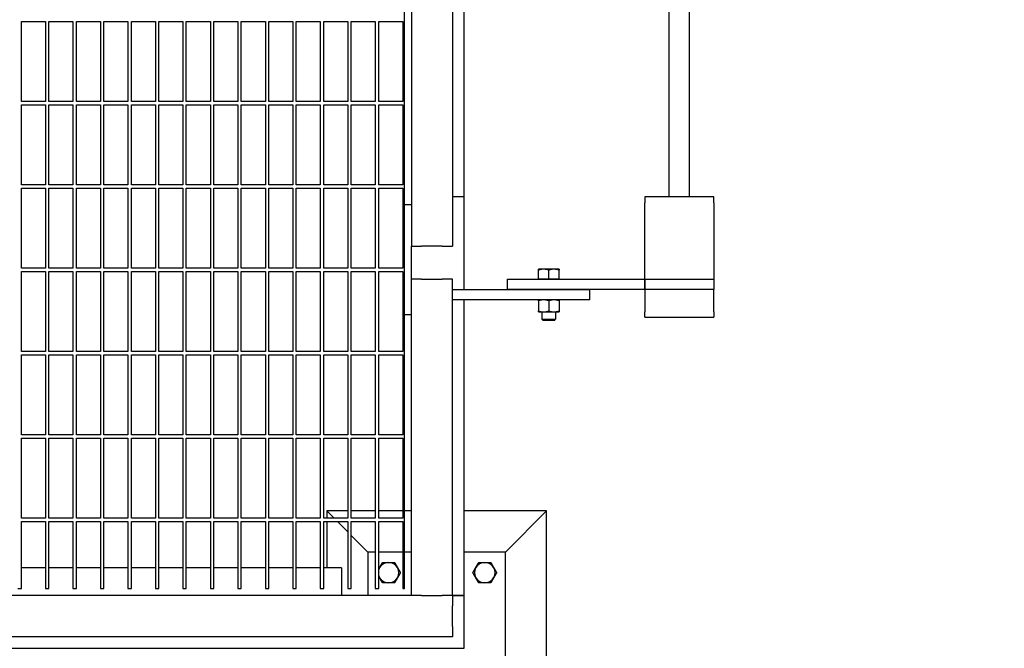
# Model space of a CAD drawing. Header units: inches. Extents: x 36 to 1719, y -84 to 1122.
# Tile 543 of 550: x 1055 to 1091, y 786 to 809. Entities that reach past the tile are written whole.
import ezdxf

# ---------------------------------------------------------------- set-up
doc = ezdxf.new("R2010")
doc.units = ezdxf.units.IN
doc.header["$LTSCALE"] = 48
doc.header["$MEASUREMENT"] = 0
doc.layers.add('Dimension (ANSI)', color=7, linetype='Continuous', lineweight=25)
doc.layers.add('Visible (ANSI)', color=7, linetype='Continuous', lineweight=30)
doc.styles.add('Note Text (ANSI)', font='tahoma.ttf')
doc.dimstyles.new('Architectural (ANSI)', dxfattribs={"dimscale": 48, "dimtxt": 0.125, "dimasz": 0.098425, "dimexe": 0.125, "dimexo": 0.0625, "dimgap": 0.031496, "dimtad": 0, "dimtih": 1, "dimtoh": 1, "dimdec": 4, "dimrnd": 1e-08, "dimzin": 3, "dimdsep": 46, "dimlunit": 4, "dimtxsty": 'Note Text (ANSI)', "dimcen": 0.09, "dimdle": 0.393701, "dimclrd": 256, "dimclre": 256, "dimclrt": 256, "dimadec": 0, "dimazin": 3, "dimtfac": 0.96, "dimtofl": 0, "dimtmove": 0, "dimatfit": 3, "dimfxl": 1, "dimfrac": 2, "dimtolj": 1, "dimtzin": 12, "dimlwd": -1, "dimlwe": -1, "dimarcsym": 0})

# ---------------------------------------------------------------- blocks, each defined once
blk = doc.blocks.new('*D17')
at = {"layer": 'Defpoints', "color": 0, "transparency": 16777216}
for p in [(1025.918, 894.991), (1025.918, 762.991), (1114.12, 762.991)]:
    blk.add_point(p, dxfattribs=at)
at = {"layer": 'Dimension (ANSI)', "transparency": 16777216}
for p, q in [((1028.918, 894.991), (1120.12, 894.991)), ((1114.12, 890.267), (1114.12, 833.626)), ((1114.12, 767.716), (1114.12, 824.357)), ((1028.918, 762.991), (1120.12, 762.991))]:
    blk.add_line(p, q, dxfattribs=at)
for points in [[(1113.332, 890.267), (1114.907, 890.267), (1114.12, 894.991)], [(1113.332, 767.716), (1114.907, 767.716), (1114.12, 762.991)]]:
    blk.add_solid(points, dxfattribs=at)
at = {"layer": 'Dimension (ANSI)', "transparency": 16777216, "insert": (1104.021, 832.114), "char_height": 6, "attachment_point": 1, "style": 'Note Text (ANSI)'}
blk.add_mtext('\\A1;11\'-0"', dxfattribs=at)

msp = doc.modelspace()

# ---------------------------------------------------------------- linework, layer by layer
at = {"layer": 'Visible (ANSI)'}
for p, q in [((1069.24768, 822.27691), (1069.24768, 800.27691)), ((1070.74768, 822.27691), (1070.74768, 800.27691)), ((1068.99768, 801.77691), (1068.99768, 820.88715)), ((1071.16768, 802.0714), (1071.16768, 820.0714)), ((1078.62268, 802.0714), (1078.62268, 820.0714)), ((1079.37268, 802.0714), (1079.37268, 820.0714)), ((1055.06018, 805.54015), (1055.06018, 808.4464)), ((1055.06018, 808.4464), (1055.93518, 808.4464)), ((1055.93518, 808.4464), (1055.93518, 805.54015)), ((1056.06018, 805.54015), (1056.06018, 808.4464)), ((1056.06018, 808.4464), (1056.93518, 808.4464)), ((1056.93518, 808.4464), (1056.93518, 805.54015)), ((1057.06018, 805.54015), (1057.06018, 808.4464)), ((1057.06018, 808.4464), (1057.93518, 808.4464)), ((1057.93518, 808.4464), (1057.93518, 805.54015)), ((1058.06018, 805.54015), (1058.06018, 808.4464)), ((1058.06018, 808.4464), (1058.93518, 808.4464)), ((1058.93518, 808.4464), (1058.93518, 805.54015)), ((1059.06018, 805.54015), (1059.06018, 808.4464)), ((1059.06018, 808.4464), (1059.93518, 808.4464)), ((1059.93518, 808.4464), (1059.93518, 805.54015)), ((1060.06018, 805.54015), (1060.06018, 808.4464)), ((1060.06018, 808.4464), (1060.93518, 808.4464)), ((1060.93518, 808.4464), (1060.93518, 805.54015)), ((1061.06018, 805.54015), (1061.06018, 808.4464)), ((1061.06018, 808.4464), (1061.93518, 808.4464)), ((1061.93518, 808.4464), (1061.93518, 805.54015)), ((1062.06018, 805.54015), (1062.06018, 808.4464)), ((1062.06018, 808.4464), (1062.93518, 808.4464)), ((1062.93518, 808.4464), (1062.93518, 805.54015)), ((1063.06018, 805.54015), (1063.06018, 808.4464)), ((1063.06018, 808.4464), (1063.93518, 808.4464)), ((1063.93518, 808.4464), (1063.93518, 805.54015)), ((1064.06018, 805.54015), (1064.06018, 808.4464)), ((1064.06018, 808.4464), (1064.93518, 808.4464)), ((1064.93518, 808.4464), (1064.93518, 805.54015)), ((1065.06018, 805.54015), (1065.06018, 808.4464)), ((1065.06018, 808.4464), (1065.93518, 808.4464)), ((1065.93518, 808.4464), (1065.93518, 805.54015)), ((1066.06018, 805.54015), (1066.06018, 808.4464)), ((1066.06018, 808.4464), (1066.93518, 808.4464)), ((1066.93518, 808.4464), (1066.93518, 805.54015)), ((1067.06018, 805.54015), (1067.06018, 808.4464)), ((1067.06018, 808.4464), (1067.93518, 808.4464)), ((1067.93518, 808.4464), (1067.93518, 805.54015)), ((1068.06018, 805.54015), (1068.06018, 808.4464)), ((1068.06018, 808.4464), (1068.93518, 808.4464)), ((1068.93518, 808.4464), (1068.93518, 805.54015)), ((1055.93518, 805.54015), (1055.06018, 805.54015)), ((1055.06018, 802.5089), (1055.06018, 805.41515)), ((1055.06018, 805.41515), (1055.93518, 805.41515)), ((1055.93518, 805.41515), (1055.93518, 802.5089)), ((1056.93518, 805.54015), (1056.06018, 805.54015)), ((1056.06018, 802.5089), (1056.06018, 805.41515)), ((1056.06018, 805.41515), (1056.93518, 805.41515)), ((1056.93518, 805.41515), (1056.93518, 802.5089)), ((1057.93518, 805.54015), (1057.06018, 805.54015)), ((1057.06018, 802.5089), (1057.06018, 805.41515)), ((1057.06018, 805.41515), (1057.93518, 805.41515)), ((1057.93518, 805.41515), (1057.93518, 802.5089)), ((1058.93518, 805.54015), (1058.06018, 805.54015)), ((1058.06018, 802.5089), (1058.06018, 805.41515)), ((1058.06018, 805.41515), (1058.93518, 805.41515)), ((1058.93518, 805.41515), (1058.93518, 802.5089)), ((1059.93518, 805.54015), (1059.06018, 805.54015)), ((1059.06018, 802.5089), (1059.06018, 805.41515)), ((1059.06018, 805.41515), (1059.93518, 805.41515)), ((1059.93518, 805.41515), (1059.93518, 802.5089)), ((1060.93518, 805.54015), (1060.06018, 805.54015)), ((1060.06018, 802.5089), (1060.06018, 805.41515)), ((1060.06018, 805.41515), (1060.93518, 805.41515)), ((1060.93518, 805.41515), (1060.93518, 802.5089)), ((1061.93518, 805.54015), (1061.06018, 805.54015)), ((1061.06018, 802.5089), (1061.06018, 805.41515)), ((1061.06018, 805.41515), (1061.93518, 805.41515)), ((1061.93518, 805.41515), (1061.93518, 802.5089)), ((1062.93518, 805.54015), (1062.06018, 805.54015)), ((1062.06018, 802.5089), (1062.06018, 805.41515)), ((1062.06018, 805.41515), (1062.93518, 805.41515)), ((1062.93518, 805.41515), (1062.93518, 802.5089)), ((1063.93518, 805.54015), (1063.06018, 805.54015)), ((1063.06018, 802.5089), (1063.06018, 805.41515)), ((1063.06018, 805.41515), (1063.93518, 805.41515)), ((1063.93518, 805.41515), (1063.93518, 802.5089)), ((1064.93518, 805.54015), (1064.06018, 805.54015)), ((1064.06018, 802.5089), (1064.06018, 805.41515)), ((1064.06018, 805.41515), (1064.93518, 805.41515)), ((1064.93518, 805.41515), (1064.93518, 802.5089)), ((1065.93518, 805.54015), (1065.06018, 805.54015)), ((1065.06018, 802.5089), (1065.06018, 805.41515)), ((1065.06018, 805.41515), (1065.93518, 805.41515)), ((1065.93518, 805.41515), (1065.93518, 802.5089)), ((1066.93518, 805.54015), (1066.06018, 805.54015)), ((1066.06018, 802.5089), (1066.06018, 805.41515)), ((1066.06018, 805.41515), (1066.93518, 805.41515)), ((1066.93518, 805.41515), (1066.93518, 802.5089)), ((1067.93518, 805.54015), (1067.06018, 805.54015)), ((1067.06018, 802.5089), (1067.06018, 805.41515)), ((1067.06018, 805.41515), (1067.93518, 805.41515)), ((1067.93518, 805.41515), (1067.93518, 802.5089)), ((1068.93518, 805.54015), (1068.06018, 805.54015)), ((1068.06018, 802.5089), (1068.06018, 805.41515)), ((1068.06018, 805.41515), (1068.93518, 805.41515)), ((1068.93518, 805.41515), (1068.93518, 802.5089)), ((1055.93518, 802.5089), (1055.06018, 802.5089)), ((1056.93518, 802.5089), (1056.06018, 802.5089)), ((1057.93518, 802.5089), (1057.06018, 802.5089)), ((1058.93518, 802.5089), (1058.06018, 802.5089)), ((1059.93518, 802.5089), (1059.06018, 802.5089)), ((1060.93518, 802.5089), (1060.06018, 802.5089)), ((1061.93518, 802.5089), (1061.06018, 802.5089)), ((1062.93518, 802.5089), (1062.06018, 802.5089)), ((1063.93518, 802.5089), (1063.06018, 802.5089)), ((1064.93518, 802.5089), (1064.06018, 802.5089)), ((1065.93518, 802.5089), (1065.06018, 802.5089)), ((1066.93518, 802.5089), (1066.06018, 802.5089)), ((1067.93518, 802.5089), (1067.06018, 802.5089)), ((1068.93518, 802.5089), (1068.06018, 802.5089)), ((1055.06018, 799.47765), (1055.06018, 802.3839)), ((1055.06018, 802.3839), (1055.93518, 802.3839)), ((1055.93518, 802.3839), (1055.93518, 799.47765)), ((1056.06018, 799.47765), (1056.06018, 802.3839)), ((1056.06018, 802.3839), (1056.93518, 802.3839)), ((1056.93518, 802.3839), (1056.93518, 799.47765)), ((1057.06018, 799.47765), (1057.06018, 802.3839)), ((1057.06018, 802.3839), (1057.93518, 802.3839)), ((1057.93518, 802.3839), (1057.93518, 799.47765)), ((1058.06018, 799.47765), (1058.06018, 802.3839)), ((1058.06018, 802.3839), (1058.93518, 802.3839)), ((1058.93518, 802.3839), (1058.93518, 799.47765)), ((1059.06018, 799.47765), (1059.06018, 802.3839)), ((1059.06018, 802.3839), (1059.93518, 802.3839)), ((1059.93518, 802.3839), (1059.93518, 799.47765)), ((1060.06018, 799.47765), (1060.06018, 802.3839)), ((1060.06018, 802.3839), (1060.93518, 802.3839)), ((1060.93518, 802.3839), (1060.93518, 799.47765)), ((1061.06018, 799.47765), (1061.06018, 802.3839)), ((1061.06018, 802.3839), (1061.93518, 802.3839)), ((1061.93518, 802.3839), (1061.93518, 799.47765)), ((1062.06018, 799.47765), (1062.06018, 802.3839)), ((1062.06018, 802.3839), (1062.93518, 802.3839)), ((1062.93518, 802.3839), (1062.93518, 799.47765)), ((1063.06018, 799.47765), (1063.06018, 802.3839)), ((1063.06018, 802.3839), (1063.93518, 802.3839)), ((1063.93518, 802.3839), (1063.93518, 799.47765)), ((1064.06018, 799.47765), (1064.06018, 802.3839)), ((1064.06018, 802.3839), (1064.93518, 802.3839)), ((1064.93518, 802.3839), (1064.93518, 799.47765)), ((1065.06018, 799.47765), (1065.06018, 802.3839)), ((1065.06018, 802.3839), (1065.93518, 802.3839)), ((1065.93518, 802.3839), (1065.93518, 799.47765)), ((1066.06018, 799.47765), (1066.06018, 802.3839)), ((1066.06018, 802.3839), (1066.93518, 802.3839)), ((1066.93518, 802.3839), (1066.93518, 799.47765)), ((1067.06018, 799.47765), (1067.06018, 802.3839)), ((1067.06018, 802.3839), (1067.93518, 802.3839)), ((1067.93518, 802.3839), (1067.93518, 799.47765)), ((1068.06018, 799.47765), (1068.06018, 802.3839)), ((1068.06018, 802.3839), (1068.93518, 802.3839)), ((1068.93518, 802.3839), (1068.93518, 799.47765)), ((1069.24768, 801.77691), (1068.99768, 801.77691)), ((1068.99768, 797.77691), (1068.99768, 801.77691)), ((1071.16768, 802.0714), (1070.74768, 802.0714)), ((1071.16768, 798.6964), (1071.16768, 802.0714)), ((1080.24768, 802.0714), (1077.74768, 802.0714)), ((1077.74768, 802.0714), (1077.74768, 801.85173)), ((1077.74768, 799.18123), (1077.74768, 801.85173)), ((1080.24768, 801.85173), (1080.24768, 802.0714)), ((1080.24768, 801.85173), (1080.24768, 799.18123)), ((1069.24768, 800.27691), (1069.62268, 800.27691)), ((1069.24768, 799.0714), (1069.24768, 800.27691)), ((1070.37268, 800.27691), (1069.62268, 800.27691)), ((1070.37268, 800.27691), (1070.74768, 800.27691)), ((1055.93518, 799.47765), (1055.06018, 799.47765)), ((1055.06018, 796.4464), (1055.06018, 799.35265)), ((1055.06018, 799.35265), (1055.93518, 799.35265)), ((1055.93518, 799.35265), (1055.93518, 796.4464)), ((1056.93518, 799.47765), (1056.06018, 799.47765)), ((1056.06018, 796.4464), (1056.06018, 799.35265)), ((1056.06018, 799.35265), (1056.93518, 799.35265)), ((1056.93518, 799.35265), (1056.93518, 796.4464)), ((1057.93518, 799.47765), (1057.06018, 799.47765)), ((1057.06018, 796.4464), (1057.06018, 799.35265)), ((1057.06018, 799.35265), (1057.93518, 799.35265)), ((1057.93518, 799.35265), (1057.93518, 796.4464)), ((1058.93518, 799.47765), (1058.06018, 799.47765)), ((1058.06018, 796.4464), (1058.06018, 799.35265)), ((1058.06018, 799.35265), (1058.93518, 799.35265)), ((1058.93518, 799.35265), (1058.93518, 796.4464)), ((1059.93518, 799.47765), (1059.06018, 799.47765)), ((1059.06018, 796.4464), (1059.06018, 799.35265)), ((1059.06018, 799.35265), (1059.93518, 799.35265)), ((1059.93518, 799.35265), (1059.93518, 796.4464)), ((1060.93518, 799.47765), (1060.06018, 799.47765)), ((1060.06018, 796.4464), (1060.06018, 799.35265)), ((1060.06018, 799.35265), (1060.93518, 799.35265)), ((1060.93518, 799.35265), (1060.93518, 796.4464)), ((1061.93518, 799.47765), (1061.06018, 799.47765)), ((1061.06018, 796.4464), (1061.06018, 799.35265)), ((1061.06018, 799.35265), (1061.93518, 799.35265)), ((1061.93518, 799.35265), (1061.93518, 796.4464)), ((1062.93518, 799.47765), (1062.06018, 799.47765)), ((1062.06018, 796.4464), (1062.06018, 799.35265)), ((1062.06018, 799.35265), (1062.93518, 799.35265)), ((1062.93518, 799.35265), (1062.93518, 796.4464)), ((1063.93518, 799.47765), (1063.06018, 799.47765)), ((1063.06018, 796.4464), (1063.06018, 799.35265)), ((1063.06018, 799.35265), (1063.93518, 799.35265)), ((1063.93518, 799.35265), (1063.93518, 796.4464)), ((1064.93518, 799.47765), (1064.06018, 799.47765)), ((1064.06018, 796.4464), (1064.06018, 799.35265)), ((1064.06018, 799.35265), (1064.93518, 799.35265)), ((1064.93518, 799.35265), (1064.93518, 796.4464)), ((1065.93518, 799.47765), (1065.06018, 799.47765)), ((1065.06018, 796.4464), (1065.06018, 799.35265)), ((1065.06018, 799.35265), (1065.93518, 799.35265)), ((1065.93518, 799.35265), (1065.93518, 796.4464)), ((1066.93518, 799.47765), (1066.06018, 799.47765)), ((1066.06018, 796.4464), (1066.06018, 799.35265)), ((1066.06018, 799.35265), (1066.93518, 799.35265)), ((1066.93518, 799.35265), (1066.93518, 796.4464)), ((1067.93518, 799.47765), (1067.06018, 799.47765)), ((1067.06018, 796.4464), (1067.06018, 799.35265)), ((1067.06018, 799.35265), (1067.93518, 799.35265)), ((1067.93518, 799.35265), (1067.93518, 796.4464)), ((1068.93518, 799.47765), (1068.06018, 799.47765)), ((1068.06018, 796.4464), (1068.06018, 799.35265)), ((1068.06018, 799.35265), (1068.93518, 799.35265)), ((1068.93518, 799.35265), (1068.93518, 796.4464)), ((1074.06018, 799.4354), (1073.87268, 799.4354)), ((1073.87268, 799.0714), (1073.87268, 799.40191)), ((1074.43518, 799.4354), (1074.06018, 799.4354)), ((1074.24768, 799.0714), (1074.24768, 799.40191)), ((1074.62268, 799.4354), (1074.43518, 799.4354)), ((1074.62268, 799.0714), (1074.62268, 799.40191)), ((1069.24768, 787.5714), (1069.24768, 799.0714)), ((1069.62268, 799.0714), (1069.24768, 799.0714)), ((1069.62268, 799.0714), (1070.37268, 799.0714)), ((1070.74768, 799.0714), (1070.37268, 799.0714)), ((1070.74768, 798.6964), (1070.74768, 799.0714)), ((1072.74768, 799.0714), (1077.74768, 799.0714)), ((1072.74768, 798.6964), (1072.74768, 799.0714)), ((1074.06018, 799.0714), (1073.87268, 799.0714)), ((1073.87268, 799.0714), (1073.87268, 799.0714)), ((1074.24768, 799.0714), (1074.06018, 799.0714)), ((1074.43518, 799.0714), (1074.24768, 799.0714)), ((1074.62268, 799.0714), (1074.43518, 799.0714)), ((1074.62268, 799.0714), (1074.62268, 799.0714)), ((1077.74768, 799.0714), (1077.74768, 799.18123)), ((1077.74768, 799.0714), (1080.24768, 799.0714)), ((1077.74768, 798.6964), (1077.74768, 799.0714)), ((1077.74768, 799.0714), (1077.74768, 798.6964)), ((1080.24768, 799.18123), (1080.24768, 799.0714)), ((1080.24768, 799.0714), (1080.24768, 798.6964)), ((1070.74768, 798.6964), (1075.74768, 798.6964)), ((1070.74768, 798.3214), (1070.74768, 798.6964)), ((1077.74768, 798.6964), (1072.74768, 798.6964)), ((1075.74768, 798.3214), (1075.74768, 798.6964)), ((1080.24768, 798.6964), (1077.74768, 798.6964)), ((1077.74768, 798.6964), (1077.74768, 797.8864)), ((1080.24768, 797.8864), (1080.24768, 798.6964)), ((1075.74768, 798.3214), (1070.74768, 798.3214)), ((1070.74768, 787.5714), (1070.74768, 798.3214)), ((1071.16768, 787.5714), (1071.16768, 798.3214)), ((1073.87268, 798.2879), (1073.87268, 797.91689)), ((1074.24768, 798.2879), (1074.24768, 797.91689)), ((1074.62268, 798.2879), (1074.62268, 797.91689)), ((1073.87268, 797.8834), (1074.06018, 797.8834)), ((1073.99768, 797.8834), (1073.99768, 797.61717)), ((1074.06018, 797.8834), (1074.43518, 797.8834)), ((1074.43518, 797.8834), (1074.62268, 797.8834)), ((1074.49768, 797.8834), (1074.49768, 797.61717)), ((1077.74768, 797.6964), (1077.74768, 797.8864)), ((1080.24768, 797.8864), (1080.24768, 797.6964)), ((1068.99768, 787.8214), (1068.99768, 797.77691)), ((1069.24768, 797.77691), (1068.99768, 797.77691)), ((1073.99768, 797.61717), (1074.49768, 797.61717)), ((1074.04487, 797.5714), (1073.99768, 797.61717)), ((1074.45049, 797.5714), (1074.04487, 797.5714)), ((1074.45049, 797.5714), (1074.49768, 797.61717)), ((1077.74768, 797.6964), (1080.24768, 797.6964)), ((1055.93518, 796.4464), (1055.06018, 796.4464)), ((1056.93518, 796.4464), (1056.06018, 796.4464)), ((1057.93518, 796.4464), (1057.06018, 796.4464)), ((1058.93518, 796.4464), (1058.06018, 796.4464)), ((1059.93518, 796.4464), (1059.06018, 796.4464)), ((1060.93518, 796.4464), (1060.06018, 796.4464)), ((1061.93518, 796.4464), (1061.06018, 796.4464)), ((1062.93518, 796.4464), (1062.06018, 796.4464)), ((1063.93518, 796.4464), (1063.06018, 796.4464)), ((1064.93518, 796.4464), (1064.06018, 796.4464)), ((1065.93518, 796.4464), (1065.06018, 796.4464)), ((1066.93518, 796.4464), (1066.06018, 796.4464)), ((1067.93518, 796.4464), (1067.06018, 796.4464)), ((1068.93518, 796.4464), (1068.06018, 796.4464)), ((1055.06018, 793.41515), (1055.06018, 796.3214)), ((1055.06018, 796.3214), (1055.93518, 796.3214)), ((1055.93518, 796.3214), (1055.93518, 793.41515)), ((1056.06018, 793.41515), (1056.06018, 796.3214)), ((1056.06018, 796.3214), (1056.93518, 796.3214)), ((1056.93518, 796.3214), (1056.93518, 793.41515)), ((1057.06018, 793.41515), (1057.06018, 796.3214)), ((1057.06018, 796.3214), (1057.93518, 796.3214)), ((1057.93518, 796.3214), (1057.93518, 793.41515)), ((1058.06018, 793.41515), (1058.06018, 796.3214)), ((1058.06018, 796.3214), (1058.93518, 796.3214)), ((1058.93518, 796.3214), (1058.93518, 793.41515)), ((1059.06018, 793.41515), (1059.06018, 796.3214)), ((1059.06018, 796.3214), (1059.93518, 796.3214)), ((1059.93518, 796.3214), (1059.93518, 793.41515)), ((1060.06018, 793.41515), (1060.06018, 796.3214)), ((1060.06018, 796.3214), (1060.93518, 796.3214)), ((1060.93518, 796.3214), (1060.93518, 793.41515)), ((1061.06018, 793.41515), (1061.06018, 796.3214)), ((1061.06018, 796.3214), (1061.93518, 796.3214)), ((1061.93518, 796.3214), (1061.93518, 793.41515)), ((1062.06018, 793.41515), (1062.06018, 796.3214)), ((1062.06018, 796.3214), (1062.93518, 796.3214)), ((1062.93518, 796.3214), (1062.93518, 793.41515)), ((1063.06018, 793.41515), (1063.06018, 796.3214)), ((1063.06018, 796.3214), (1063.93518, 796.3214)), ((1063.93518, 796.3214), (1063.93518, 793.41515)), ((1064.06018, 793.41515), (1064.06018, 796.3214)), ((1064.06018, 796.3214), (1064.93518, 796.3214)), ((1064.93518, 796.3214), (1064.93518, 793.41515)), ((1065.06018, 793.41515), (1065.06018, 796.3214)), ((1065.06018, 796.3214), (1065.93518, 796.3214)), ((1065.93518, 796.3214), (1065.93518, 793.41515)), ((1066.06018, 793.41515), (1066.06018, 796.3214)), ((1066.06018, 796.3214), (1066.93518, 796.3214)), ((1066.93518, 796.3214), (1066.93518, 793.41515)), ((1067.06018, 793.41515), (1067.06018, 796.3214)), ((1067.06018, 796.3214), (1067.93518, 796.3214)), ((1067.93518, 796.3214), (1067.93518, 793.41515)), ((1068.06018, 793.41515), (1068.06018, 796.3214)), ((1068.06018, 796.3214), (1068.93518, 796.3214)), ((1068.93518, 796.3214), (1068.93518, 793.41515)), ((1055.93518, 793.41515), (1055.06018, 793.41515)), ((1055.06018, 790.3839), (1055.06018, 793.29015)), ((1055.06018, 793.29015), (1055.93518, 793.29015)), ((1055.93518, 793.29015), (1055.93518, 790.3839)), ((1056.93518, 793.41515), (1056.06018, 793.41515)), ((1056.06018, 790.3839), (1056.06018, 793.29015)), ((1056.06018, 793.29015), (1056.93518, 793.29015)), ((1056.93518, 793.29015), (1056.93518, 790.3839)), ((1057.93518, 793.41515), (1057.06018, 793.41515)), ((1057.06018, 790.3839), (1057.06018, 793.29015)), ((1057.06018, 793.29015), (1057.93518, 793.29015)), ((1057.93518, 793.29015), (1057.93518, 790.3839)), ((1058.93518, 793.41515), (1058.06018, 793.41515)), ((1058.06018, 790.3839), (1058.06018, 793.29015)), ((1058.06018, 793.29015), (1058.93518, 793.29015)), ((1058.93518, 793.29015), (1058.93518, 790.3839)), ((1059.93518, 793.41515), (1059.06018, 793.41515)), ((1059.06018, 790.3839), (1059.06018, 793.29015)), ((1059.06018, 793.29015), (1059.93518, 793.29015)), ((1059.93518, 793.29015), (1059.93518, 790.3839)), ((1060.93518, 793.41515), (1060.06018, 793.41515)), ((1060.06018, 790.3839), (1060.06018, 793.29015)), ((1060.06018, 793.29015), (1060.93518, 793.29015)), ((1060.93518, 793.29015), (1060.93518, 790.3839)), ((1061.93518, 793.41515), (1061.06018, 793.41515)), ((1061.06018, 790.3839), (1061.06018, 793.29015)), ((1061.06018, 793.29015), (1061.93518, 793.29015)), ((1061.93518, 793.29015), (1061.93518, 790.3839)), ((1062.93518, 793.41515), (1062.06018, 793.41515)), ((1062.06018, 790.3839), (1062.06018, 793.29015)), ((1062.06018, 793.29015), (1062.93518, 793.29015)), ((1062.93518, 793.29015), (1062.93518, 790.3839)), ((1063.93518, 793.41515), (1063.06018, 793.41515)), ((1063.06018, 790.3839), (1063.06018, 793.29015)), ((1063.06018, 793.29015), (1063.93518, 793.29015)), ((1063.93518, 793.29015), (1063.93518, 790.3839)), ((1064.93518, 793.41515), (1064.06018, 793.41515)), ((1064.06018, 790.3839), (1064.06018, 793.29015)), ((1064.06018, 793.29015), (1064.93518, 793.29015)), ((1064.93518, 793.29015), (1064.93518, 790.3839)), ((1065.93518, 793.41515), (1065.06018, 793.41515)), ((1065.06018, 790.3839), (1065.06018, 793.29015)), ((1065.06018, 793.29015), (1065.93518, 793.29015)), ((1065.93518, 793.29015), (1065.93518, 790.3839)), ((1066.93518, 793.41515), (1066.06018, 793.41515)), ((1066.06018, 790.3839), (1066.06018, 793.29015)), ((1066.06018, 793.29015), (1066.93518, 793.29015)), ((1066.93518, 793.29015), (1066.93518, 790.3839)), ((1067.93518, 793.41515), (1067.06018, 793.41515)), ((1067.06018, 790.3839), (1067.06018, 793.29015)), ((1067.06018, 793.29015), (1067.93518, 793.29015)), ((1067.93518, 793.29015), (1067.93518, 790.3839)), ((1068.93518, 793.41515), (1068.06018, 793.41515)), ((1068.06018, 790.3839), (1068.06018, 793.29015)), ((1068.06018, 793.29015), (1068.93518, 793.29015)), ((1068.93518, 793.29015), (1068.93518, 790.3839)), ((1066.93518, 790.6514), (1066.16768, 790.6514)), ((1066.43518, 790.3839), (1066.16768, 790.6514)), ((1066.16768, 790.6514), (1066.16768, 790.3839)), ((1067.93518, 790.6514), (1067.06018, 790.6514)), ((1068.93518, 790.6514), (1068.06018, 790.6514)), ((1069.24768, 790.6514), (1068.99768, 790.6514)), ((1074.16768, 790.6514), (1071.16768, 790.6514)), ((1072.66768, 789.1514), (1074.16768, 790.6514)), ((1074.16768, 782.6514), (1074.16768, 790.6514)), ((1055.93518, 790.3839), (1055.06018, 790.3839)), ((1056.93518, 790.3839), (1056.06018, 790.3839)), ((1057.93518, 790.3839), (1057.06018, 790.3839)), ((1058.93518, 790.3839), (1058.06018, 790.3839)), ((1059.93518, 790.3839), (1059.06018, 790.3839)), ((1060.93518, 790.3839), (1060.06018, 790.3839)), ((1061.93518, 790.3839), (1061.06018, 790.3839)), ((1062.93518, 790.3839), (1062.06018, 790.3839)), ((1063.93518, 790.3839), (1063.06018, 790.3839)), ((1064.93518, 790.3839), (1064.06018, 790.3839)), ((1065.93518, 790.3839), (1065.06018, 790.3839)), ((1066.93518, 790.3839), (1066.06018, 790.3839)), ((1067.93518, 790.3839), (1067.06018, 790.3839)), ((1068.93518, 790.3839), (1068.06018, 790.3839)), ((1055.06018, 787.8214), (1055.06018, 790.2589)), ((1055.06018, 790.2589), (1055.93518, 790.2589)), ((1055.93518, 790.2589), (1055.93518, 787.8214)), ((1056.06018, 787.8214), (1056.06018, 790.2589)), ((1056.06018, 790.2589), (1056.93518, 790.2589)), ((1056.93518, 790.2589), (1056.93518, 787.8214)), ((1057.06018, 787.8214), (1057.06018, 790.2589)), ((1057.06018, 790.2589), (1057.93518, 790.2589)), ((1057.93518, 790.2589), (1057.93518, 787.8214)), ((1058.06018, 787.8214), (1058.06018, 790.2589)), ((1058.06018, 790.2589), (1058.93518, 790.2589)), ((1058.93518, 790.2589), (1058.93518, 787.8214)), ((1059.06018, 787.8214), (1059.06018, 790.2589)), ((1059.06018, 790.2589), (1059.93518, 790.2589)), ((1059.93518, 790.2589), (1059.93518, 787.8214)), ((1060.06018, 787.8214), (1060.06018, 790.2589)), ((1060.06018, 790.2589), (1060.93518, 790.2589)), ((1060.93518, 790.2589), (1060.93518, 787.8214)), ((1061.06018, 787.8214), (1061.06018, 790.2589)), ((1061.06018, 790.2589), (1061.93518, 790.2589)), ((1061.93518, 790.2589), (1061.93518, 787.8214)), ((1062.06018, 787.8214), (1062.06018, 790.2589)), ((1062.06018, 790.2589), (1062.93518, 790.2589)), ((1062.93518, 790.2589), (1062.93518, 787.8214)), ((1063.06018, 787.8214), (1063.06018, 790.2589)), ((1063.06018, 790.2589), (1063.93518, 790.2589)), ((1063.93518, 790.2589), (1063.93518, 787.8214)), ((1064.06018, 787.8214), (1064.06018, 790.2589)), ((1064.06018, 790.2589), (1064.93518, 790.2589)), ((1064.93518, 790.2589), (1064.93518, 787.8214)), ((1065.06018, 787.8214), (1065.06018, 790.2589)), ((1065.06018, 790.2589), (1065.93518, 790.2589)), ((1065.93518, 790.2589), (1065.93518, 787.8214)), ((1066.06018, 787.8214), (1066.06018, 790.2589)), ((1066.06018, 790.2589), (1066.93518, 790.2589)), ((1066.16768, 790.2589), (1066.16768, 788.5714)), ((1066.93518, 789.8839), (1066.56018, 790.2589)), ((1066.93518, 790.2589), (1066.93518, 787.8214)), ((1067.06018, 787.8214), (1067.06018, 790.2589)), ((1067.06018, 790.2589), (1067.93518, 790.2589)), ((1067.93518, 790.2589), (1067.93518, 787.8214)), ((1068.06018, 787.8214), (1068.06018, 790.2589)), ((1068.06018, 790.2589), (1068.93518, 790.2589)), ((1068.93518, 790.2589), (1068.93518, 787.8214)), ((1067.66768, 789.1514), (1067.06018, 789.7589)), ((1067.66768, 789.1514), (1067.66768, 787.5714)), ((1067.93518, 789.1514), (1067.66768, 789.1514)), ((1068.93518, 789.1514), (1068.06018, 789.1514)), ((1069.24768, 789.1514), (1068.99768, 789.1514)), ((1072.66768, 789.1514), (1071.16768, 789.1514)), ((1072.66768, 784.1514), (1072.66768, 789.1514)), ((1055.93518, 788.5714), (1055.06018, 788.5714)), ((1056.93518, 788.5714), (1056.06018, 788.5714)), ((1057.93518, 788.5714), (1057.06018, 788.5714)), ((1058.93518, 788.5714), (1058.06018, 788.5714)), ((1059.93518, 788.5714), (1059.06018, 788.5714)), ((1060.93518, 788.5714), (1060.06018, 788.5714)), ((1061.93518, 788.5714), (1061.06018, 788.5714)), ((1062.93518, 788.5714), (1062.06018, 788.5714)), ((1063.93518, 788.5714), (1063.06018, 788.5714)), ((1064.93518, 788.5714), (1064.06018, 788.5714)), ((1065.93518, 788.5714), (1065.06018, 788.5714)), ((1066.70768, 788.5714), (1066.06018, 788.5714)), ((1066.70768, 788.5714), (1066.70768, 787.5714)), ((1054.93518, 787.8214), (1055.06018, 787.8214)), ((1055.93518, 787.8214), (1056.06018, 787.8214)), ((1056.93518, 787.8214), (1057.06018, 787.8214)), ((1057.93518, 787.8214), (1058.06018, 787.8214)), ((1058.93518, 787.8214), (1059.06018, 787.8214)), ((1059.93518, 787.8214), (1060.06018, 787.8214)), ((1060.93518, 787.8214), (1061.06018, 787.8214)), ((1061.93518, 787.8214), (1062.06018, 787.8214)), ((1062.93518, 787.8214), (1063.06018, 787.8214)), ((1063.93518, 787.8214), (1064.06018, 787.8214)), ((1064.93518, 787.8214), (1065.06018, 787.8214)), ((1065.93518, 787.8214), (1066.06018, 787.8214)), ((1066.93518, 787.8214), (1067.06018, 787.8214)), ((1067.93518, 787.8214), (1068.06018, 787.8214)), ((1068.93518, 787.8214), (1068.99768, 787.8214)), ((1069.24768, 787.5714), (1031.24768, 787.5714)), ((1069.62268, 787.5714), (1069.24768, 787.5714)), ((1069.62268, 787.5714), (1070.37268, 787.5714)), ((1070.74768, 787.5714), (1070.37268, 787.5714)), ((1071.16768, 787.5714), (1070.74768, 787.5714)), ((1070.74768, 787.5714), (1071.16768, 787.5714)), ((1070.74768, 787.5714), (1070.74768, 787.1964)), ((1071.16768, 785.6514), (1071.16768, 787.5714)), ((1070.74768, 786.4464), (1070.74768, 787.1964)), ((1070.74768, 786.4464), (1070.74768, 786.0714)), ((1070.74768, 786.0714), (1031.24768, 786.0714)), ((1026.16768, 785.6514), (1071.16768, 785.6514))]:
    msp.add_line(p, q, dxfattribs=at)
for centre, start, end in [((1068.41768, 788.4014), 150, 162.427054), ((1068.41768, 788.4014), 90, 150), ((1068.41768, 788.4014), 30, 90), ((1068.41768, 788.4014), 330, 30), ((1071.91768, 788.4014), 150, 210), ((1071.91768, 788.4014), 90, 150), ((1071.91768, 788.4014), 30, 90), ((1071.91768, 788.4014), 330, 30), ((1068.41768, 788.4014), 197.572946, 210), ((1068.41768, 788.4014), 210, 270), ((1068.41768, 788.4014), 270, 330), ((1071.91768, 788.4014), 210, 270), ((1071.91768, 788.4014), 270, 330)]:
    msp.add_arc(centre, 0.375, start, end, dxfattribs=at)
for points, weights in [([(1073.87268, 799.40191), (1073.87268, 799.4354), (1073.87268, 799.4354)], [1, 1.0379548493, 1]), ([(1074.06018, 799.4354), (1073.97316, 799.4354), (1073.87268, 799.40191)], [1, 1.0379548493, 1]), ([(1074.24768, 799.40191), (1074.1472, 799.4354), (1074.06018, 799.4354)], [1, 1.0379548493, 1]), ([(1074.43518, 799.4354), (1074.34816, 799.4354), (1074.24768, 799.40191)], [1, 1.0379548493, 1]), ([(1074.62268, 799.40191), (1074.5222, 799.4354), (1074.43518, 799.4354)], [1, 1.0379548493, 1]), ([(1074.62268, 799.4354), (1074.62268, 799.4354), (1074.62268, 799.40191)], [1, 1.0379548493, 1]), ([(1073.87268, 798.2879), (1073.87268, 798.3214), (1073.87268, 798.3214)], [1, 1.0379548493, 1]), ([(1074.06018, 798.3214), (1073.97316, 798.3214), (1073.87268, 798.2879)], [1, 1.0379548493, 1]), ([(1074.24768, 798.2879), (1074.1472, 798.3214), (1074.06018, 798.3214)], [1, 1.0379548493, 1]), ([(1074.43518, 798.3214), (1074.34816, 798.3214), (1074.24768, 798.2879)], [1, 1.0379548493, 1]), ([(1074.62268, 798.2879), (1074.5222, 798.3214), (1074.43518, 798.3214)], [1, 1.0379548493, 1]), ([(1074.62268, 798.3214), (1074.62268, 798.3214), (1074.62268, 798.2879)], [1, 1.0379548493, 1]), ([(1073.87268, 797.91689), (1073.97316, 797.8834), (1074.06018, 797.8834)], [1, 1.0379548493, 1]), ([(1073.87268, 797.8834), (1073.87268, 797.8834), (1073.87268, 797.91689)], [1, 1.0379548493, 1]), ([(1074.06018, 797.8834), (1074.1472, 797.8834), (1074.24768, 797.91689)], [1, 1.0379548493, 1]), ([(1074.24768, 797.91689), (1074.34816, 797.8834), (1074.43518, 797.8834)], [1, 1.0379548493, 1]), ([(1074.43518, 797.8834), (1074.5222, 797.8834), (1074.62268, 797.91689)], [1, 1.0379548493, 1]), ([(1074.62268, 797.91689), (1074.62268, 797.8834), (1074.62268, 797.8834)], [1, 1.0379548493, 1]), ([(1068.06018, 788.53219), (1068.07667, 788.56076), (1068.09292, 788.5889)], [1.01638766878, 1.01196693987, 1]), ([(1068.09292, 788.5889), (1068.14316, 788.67592), (1068.20118, 788.7764)], [1, 1.0379548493, 1]), ([(1068.20118, 788.7764), (1068.3172, 788.7764), (1068.41768, 788.7764)], [1, 1.0379548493, 1]), ([(1068.41768, 788.7764), (1068.51816, 788.7764), (1068.63419, 788.7764)], [1, 1.0379548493, 1]), ([(1068.63419, 788.7764), (1068.6922, 788.67592), (1068.74244, 788.5889)], [1, 1.0379548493, 1]), ([(1068.74244, 788.5889), (1068.79268, 788.50188), (1068.85069, 788.4014)], [1, 1.0379548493, 1]), ([(1071.48467, 788.4014), (1071.54268, 788.50188), (1071.59292, 788.5889)], [1, 1.0379548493, 1]), ([(1071.59292, 788.5889), (1071.64316, 788.67592), (1071.70118, 788.7764)], [1, 1.0379548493, 1]), ([(1071.70118, 788.7764), (1071.8172, 788.7764), (1071.91768, 788.7764)], [1, 1.0379548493, 1]), ([(1071.91768, 788.7764), (1072.01816, 788.7764), (1072.13419, 788.7764)], [1, 1.0379548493, 1]), ([(1072.13419, 788.7764), (1072.1922, 788.67592), (1072.24244, 788.5889)], [1, 1.0379548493, 1]), ([(1072.24244, 788.5889), (1072.29268, 788.50188), (1072.35069, 788.4014)], [1, 1.0379548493, 1]), ([(1068.09292, 788.2139), (1068.07667, 788.24204), (1068.06018, 788.27061)], [1, 1.01196693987, 1.01638766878]), ([(1068.20118, 788.0264), (1068.14316, 788.12688), (1068.09292, 788.2139)], [1, 1.0379548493, 1]), ([(1068.74244, 788.2139), (1068.6922, 788.12688), (1068.63419, 788.0264)], [1, 1.0379548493, 1]), ([(1068.85069, 788.4014), (1068.79268, 788.30092), (1068.74244, 788.2139)], [1, 1.0379548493, 1]), ([(1071.59292, 788.2139), (1071.54268, 788.30092), (1071.48467, 788.4014)], [1, 1.0379548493, 1]), ([(1071.70118, 788.0264), (1071.64316, 788.12688), (1071.59292, 788.2139)], [1, 1.0379548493, 1]), ([(1072.24244, 788.2139), (1072.1922, 788.12688), (1072.13419, 788.0264)], [1, 1.0379548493, 1]), ([(1072.35069, 788.4014), (1072.29268, 788.30092), (1072.24244, 788.2139)], [1, 1.0379548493, 1]), ([(1068.41768, 788.0264), (1068.3172, 788.0264), (1068.20118, 788.0264)], [1, 1.0379548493, 1]), ([(1068.63419, 788.0264), (1068.51816, 788.0264), (1068.41768, 788.0264)], [1, 1.0379548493, 1]), ([(1071.91768, 788.0264), (1071.8172, 788.0264), (1071.70118, 788.0264)], [1, 1.0379548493, 1]), ([(1072.13419, 788.0264), (1072.01816, 788.0264), (1071.91768, 788.0264)], [1, 1.0379548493, 1])]:
    msp.add_rational_spline(points, weights, degree=2, dxfattribs=at)

# ---------------------------------------------------------------- dimensions: what is measured, and where the dimension line sits
at = {"layer": 'Dimension (ANSI)'}
dim = msp.add_linear_dim(base=(1114.11953, 762.9914), p1=(1025.91768, 894.9914), p2=(1025.91768, 762.9914), angle=90, dimstyle='Architectural (ANSI)', override={"dimgap": 0.031496, "dimdec": 4, "dimlfac": 1, "dimtol": 0, "dimlim": 0, "dimtp": 0, "dimtm": 0, "dimtdec": 2, "dimatfit": 1}, dxfattribs=at)
dim.commit()
dim.dimension.update_dxf_attribs({"geometry": '*D17', "text_midpoint": (1114.11953, 828.9914), "dimtype": 160})

doc.saveas('drawing.dxf')
